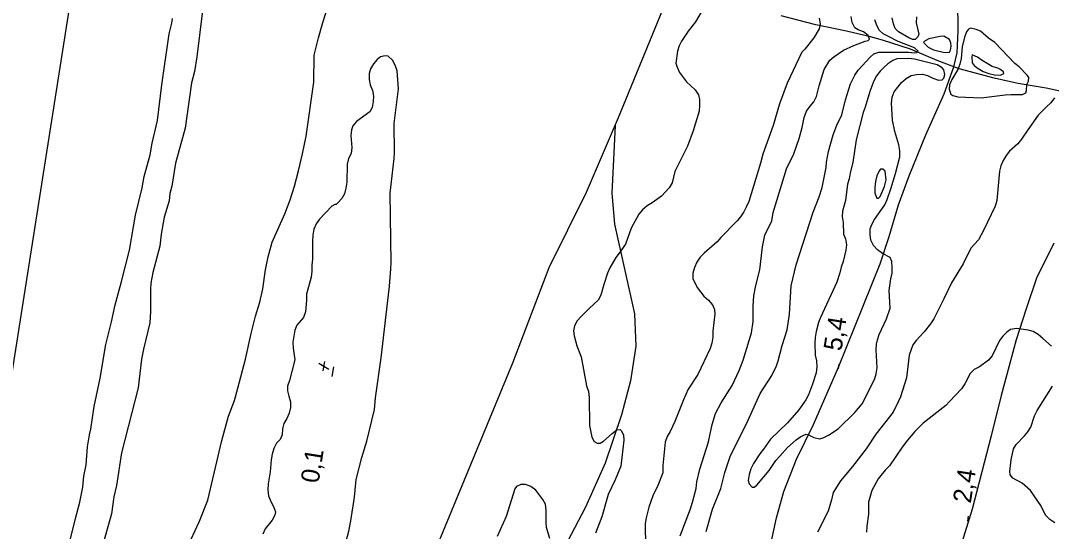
# Model space of a CAD drawing. Extents: x 282461 to 284471, y 5554090 to 5557646.
# Drawn here: x 282565.6 to 282735.2, y 5554811.4 to 5554895.5 of the extents above; entities that cross this region are included whole.
import ezdxf

# ---------------------------------------------------------------- set-up
doc = ezdxf.new("R2010")
doc.units = 0
for name, color, linetype in [('Niveau 1', 7, 'Continuous'), ('Niveau 2', 7, 'Continuous'), ('Niveau 22', 7, 'Continuous'), ('Niveau 3', 7, 'Continuous'), ('Niveau 4', 7, 'Continuous'), ('Niveau 60', 7, 'Continuous')]:
    doc.layers.add(name, color=color, linetype=linetype)

msp = doc.modelspace()

# ---------------------------------------------------------------- linework, layer by layer
at = {"layer": 'Niveau 1'}
for points in [[(282713.01, 5554896.06), (282712.96, 5554895.08), (282713.39, 5554893.23), (282713.22, 5554892.77), (282712.77, 5554892.36), (282712.36, 5554892.36), (282711.72, 5554892.64), (282710.04, 5554893.61), (282709.51, 5554894.18), (282709.22, 5554894.93), (282709.03, 5554895.91)], [(282723.53, 5554893.73), (282722.83, 5554894.01), (282721.91, 5554894.23), (282721.57, 5554894.06), (282721.23, 5554893.59), (282720.89, 5554892.72), (282720.51, 5554891.16), (282720.36, 5554889.2), (282720.14, 5554888.27), (282719.8, 5554887.4), (282718.84, 5554885.78), (282718.45, 5554884.91), (282718.4, 5554884.16), (282718.64, 5554883.35), (282718.99, 5554883.12), (282719.8, 5554882.9), (282723.67, 5554882.76), (282727.58, 5554883.26), (282728.5, 5554883.32), (282730.47, 5554883.28), (282730.98, 5554883.57), (282731.09, 5554883.98), (282731.14, 5554884.96), (282731.42, 5554885.48), (282731.47, 5554886.12), (282731.23, 5554886.46), (282729.89, 5554887.84), (282729.19, 5554888.41), (282725.92, 5554891.84), (282724.87, 5554892.58), (282723.53, 5554893.73)], [(282718.42, 5554892.35), (282717.49, 5554892.87), (282716.91, 5554892.86), (282715.01, 5554892.44), (282714.15, 5554891.97), (282714.27, 5554891.74), (282714.91, 5554891.11), (282715.79, 5554890.66), (282717.64, 5554890.21), (282718.44, 5554890.28), (282718.61, 5554890.57), (282718.72, 5554891.26), (282718.65, 5554891.78), (282718.42, 5554892.35)], [(282717.5, 5554887.38), (282717.21, 5554887.67), (282716.39, 5554888.18), (282712.69, 5554889.13), (282711.71, 5554889.23), (282709.75, 5554889.16), (282709.12, 5554888.87), (282708.32, 5554888.34), (282707.64, 5554887.76), (282707.01, 5554887.11), (282706.44, 5554886.36), (282705.99, 5554885.55), (282705.32, 5554883.81), (282704.55, 5554881.2), (282704.21, 5554880.34), (282703.06, 5554875.82), (282702.53, 5554872.12), (282702.09, 5554870.39), (282701.93, 5554869.41), (282701.65, 5554868.54), (282701.34, 5554865.88), (282700.84, 5554864.09), (282700.8, 5554863.22), (282700.93, 5554862.24), (282701.01, 5554860.33), (282701.31, 5554859.53), (282701.49, 5554858.55), (282701.39, 5554857.68), (282700.95, 5554855.83), (282700.61, 5554854.91), (282700.4, 5554853.98), (282699.9, 5554852.42), (282697.2, 5554846.62), (282696.87, 5554845.81), (282696.48, 5554844.31), (282696.32, 5554843.32), (282696.28, 5554842.4), (282696.36, 5554840.44), (282696.54, 5554839.46), (282696.61, 5554838.48), (282696.51, 5554837.5), (282695.9, 5554835.64), (282695.23, 5554833.91), (282694.78, 5554833.04), (282693.65, 5554831.41), (282691.77, 5554829.26), (282688.98, 5554826.58), (282687.85, 5554824.95), (282687.23, 5554824.2), (282686.21, 5554822.57), (282685.76, 5554821.7), (282685.48, 5554820.78), (282685.32, 5554819.8), (282685.5, 5554819.22), (282685.97, 5554818.71), (282686.32, 5554818.71), (282686.77, 5554819), (282688.76, 5554821.44), (282689.89, 5554823.07), (282690.52, 5554823.82), (282691.77, 5554825.22), (282693.19, 5554826.5), (282693.99, 5554827.03), (282694.85, 5554827.44), (282695.26, 5554827.33), (282696.13, 5554826.87), (282697.05, 5554826.65), (282697.68, 5554826.83), (282698.54, 5554827.24), (282700.14, 5554828.29), (282702.88, 5554830.97), (282704.07, 5554832.42), (282705.76, 5554835.73), (282706.15, 5554836.6), (282706.37, 5554837.35), (282706.53, 5554838.33), (282706.38, 5554841.28), (282706.42, 5554842.2), (282706.59, 5554842.95), (282706.86, 5554843.82), (282708.1, 5554846.37), (282708.65, 5554848.16), (282708.5, 5554851.05), (282708.77, 5554852.96), (282708.99, 5554853.88), (282709.03, 5554854.86), (282708.96, 5554855.84), (282708.66, 5554856.48), (282707.39, 5554857.16), (282706.57, 5554857.73), (282705.93, 5554858.47), (282705.52, 5554859.33), (282705.39, 5554860.26), (282705.38, 5554861.18), (282705.66, 5554861.93), (282706.11, 5554862.75), (282707.81, 5554865.13), (282708.2, 5554866), (282708.81, 5554867.79), (282709.53, 5554870.28), (282710.24, 5554873.06)], [(282710.24, 5554873.06), (282710.29, 5554874.04), (282710.1, 5554875.02), (282709.44, 5554877.21), (282709.07, 5554879.05), (282708.93, 5554880.95), (282708.92, 5554881.88), (282709.02, 5554882.86), (282709.36, 5554883.73), (282710.55, 5554885.3), (282711.29, 5554885.94), (282712.15, 5554886.41), (282713.01, 5554886.59), (282713.99, 5554886.66), (282714.8, 5554886.43), (282715.67, 5554885.98), (282716.6, 5554885.64), (282717.23, 5554885.7), (282717.52, 5554886), (282717.68, 5554886.57), (282717.5, 5554887.38)]]:
    msp.add_lwpolyline(points, dxfattribs=at)
at = {"layer": 'Niveau 2'}
for points in [[(282593.67, 5554810.04), (282595.07, 5554813.08), (282596.45, 5554816.53), (282598.77, 5554826.37), (282599.86, 5554830.39), (282600.8, 5554832.95), (282601.36, 5554834.98), (282602.62, 5554839.74), (282603.55, 5554843.97), (282604.27, 5554846.82), (282604.99, 5554849.14), (282605.48, 5554851.34), (282605.9, 5554854.47), (282606.34, 5554856.61), (282607, 5554858.99), (282609.08, 5554863.64), (282609.97, 5554865.97), (282610.7, 5554868.23), (282611.36, 5554870.72), (282612.02, 5554873.51), (282612.61, 5554876.47), (282613.89, 5554885.33), (282613.95, 5554889.79), (282614.66, 5554892.63), (282615.38, 5554895.13), (282619.38, 5554907.78)], [(282596.48, 5554904.69), (282594.65, 5554889.5), (282594.22, 5554887.07), (282593.73, 5554885.21), (282592.72, 5554877.74), (282591.12, 5554871.99), (282590.53, 5554868.23), (282590.2, 5554867.01), (282590.1, 5554865.79), (282589.28, 5554863.11), (282588.75, 5554860.31), (282588.55, 5554858.34), (282587.41, 5554854.03), (282587.09, 5554852.28), (282587, 5554851.29), (282587, 5554847.58), (282586.92, 5554845.72), (282585.84, 5554841.41), (282585.52, 5554839.73), (282584.96, 5554835.02), (282582.25, 5554824.36), (282581.42, 5554818.95), (282580.99, 5554817.09), (282580.57, 5554814.3), (282576.48, 5554799.73)], [(282677.61, 5554896.84), (282676.64, 5554895.27), (282675.45, 5554893.7), (282674.37, 5554892.07), (282673.98, 5554891.31), (282673.7, 5554890.44), (282673.44, 5554888.47), (282673.62, 5554887.77), (282674.03, 5554886.91), (282675.15, 5554885.36), (282676.61, 5554884.04), (282677.14, 5554883.23), (282677.33, 5554882.48), (282677.34, 5554881.55), (282677.24, 5554880.57), (282676.29, 5554877.32), (282675.34, 5554874.82), (282673.26, 5554870.63), (282672.82, 5554868.78), (282672.31, 5554867.96), (282671.05, 5554866.56), (282669.51, 5554865.45), (282668.7, 5554864.98), (282667.96, 5554864.33), (282667.33, 5554863.63), (282666.09, 5554861.31), (282665.14, 5554858.69), (282664.12, 5554857.18), (282663.55, 5554856.48), (282662.59, 5554854.79), (282662.2, 5554853.92), (282661.58, 5554852.06), (282661.09, 5554850.26), (282660.63, 5554849.45), (282659.21, 5554848.16), (282657.84, 5554846.76), (282657.21, 5554846.06), (282656.76, 5554845.25), (282656.59, 5554844.43), (282656.72, 5554843.57), (282657.15, 5554841.95), (282657.86, 5554840.16), (282658.73, 5554835.36), (282659.03, 5554834.44), (282659.16, 5554833.46), (282659.22, 5554828.83), (282659.59, 5554826.92), (282660, 5554826.23), (282660.47, 5554825.94), (282660.99, 5554825.95), (282661.51, 5554826.24), (282662.93, 5554827.53), (282663.74, 5554828.11), (282664.26, 5554828.17), (282664.49, 5554827.94), (282664.79, 5554827.25), (282664.86, 5554826.44), (282664.39, 5554822.15), (282663.45, 5554819.88), (282662.27, 5554817.48), (282661.24, 5554813.81), (282660.18, 5554811.12)], [(282674.16, 5554810.68), (282675.82, 5554815.11), (282676.26, 5554816.62), (282676.74, 5554818.48), (282676.88, 5554819.6), (282677.37, 5554821.63), (282678.82, 5554826.15), (282679.42, 5554828.99), (282679.97, 5554830.84), (282680.87, 5554832.58), (282682.68, 5554835.43), (282683.86, 5554837.87), (282684.48, 5554839.61), (282685.86, 5554844.07), (282686.13, 5554845.93), (282686.15, 5554848.53), (282686.25, 5554850.15), (282686.57, 5554851.88), (282687.23, 5554854.43), (282687.7, 5554858.25), (282688.08, 5554860.16), (282689.21, 5554862.49), (282689.42, 5554863.87), (282691.64, 5554871.06), (282692.82, 5554873.56), (282693.71, 5554876.05), (282694.21, 5554877.85), (282694.54, 5554879.53), (282694.93, 5554880.57), (282695.49, 5554881.39), (282696.12, 5554882.09), (282696.57, 5554882.96), (282697.01, 5554884.75), (282697.84, 5554887.42), (282698.75, 5554888.93), (282699.43, 5554889.52), (282700.98, 5554890.57), (282702.7, 5554891.34), (282704.54, 5554892.05), (282705.06, 5554892.17), (282705.29, 5554892.4), (282705.05, 5554892.98), (282704.29, 5554893.61), (282703.42, 5554893.95), (282702.89, 5554894.29), (282702.42, 5554895.15), (282702.24, 5554896.13)], [(282696.99, 5554895.86), (282697.17, 5554894.93), (282697.01, 5554894.12), (282696.1, 5554892.61), (282694.63, 5554890.74), (282694.17, 5554890.28), (282691.75, 5554885.16), (282690.46, 5554881.74), (282689.41, 5554878.2), (282687.74, 5554873.5), (282687.35, 5554871.99), (282685.41, 5554865.72), (282685.07, 5554864.85), (282684.62, 5554863.98), (282684.05, 5554863.17), (282683.43, 5554862.47), (282680.8, 5554859.78), (282680.24, 5554859.08)], [(282681.49, 5554821.09), (282682.44, 5554823.93), (282685.02, 5554829.09), (282687.32, 5554834.13), (282689.19, 5554837.04), (282689.98, 5554838.66), (282690.26, 5554839.47), (282690.92, 5554842.02), (282691.75, 5554844.57), (282692.12, 5554847.17), (282692.41, 5554851.8), (282693.23, 5554855.27), (282696, 5554863.96), (282697.01, 5554866.45), (282697.51, 5554868.02), (282698.16, 5554871.31), (282698.21, 5554872.18), (282698.53, 5554873.92), (282699.3, 5554876.64), (282699.92, 5554878.26), (282700.7, 5554879.94), (282701.31, 5554882.43), (282702.14, 5554885.04), (282702.87, 5554886.49), (282703.44, 5554887.31), (282705.37, 5554889.46), (282706, 5554889.99), (282706.8, 5554890.28), (282711.71, 5554890.27), (282712.69, 5554890.16), (282713.09, 5554890.22), (282713.26, 5554890.45), (282712.68, 5554890.97), (282710.01, 5554892.04), (282708.39, 5554892.84), (282707.52, 5554893.29), (282706.93, 5554893.81), (282706.46, 5554894.67), (282706.16, 5554895.59)], [(282726.7, 5554887.47), (282726.41, 5554887.64), (282725.48, 5554887.92), (282723.8, 5554888.89), (282723.04, 5554889.46), (282722.18, 5554889.8), (282722.12, 5554889.51), (282722.19, 5554888.53), (282722.49, 5554888.07), (282723.13, 5554887.55), (282724, 5554887.1), (282724.92, 5554886.76), (282725.85, 5554886.54), (282726.83, 5554886.49), (282727.4, 5554886.73), (282727.34, 5554887.02), (282726.7, 5554887.47)], [(282735.69, 5554882.74), (282735.13, 5554881.92), (282734.38, 5554881.28), (282733.02, 5554879.88), (282731.32, 5554877.5), (282730.3, 5554875.93), (282729.67, 5554875.17), (282728.3, 5554873.95), (282727.73, 5554873.25), (282727.28, 5554872.44), (282726.89, 5554871.57), (282726.67, 5554870.7), (282726.21, 5554865.84), (282725.93, 5554864.91), (282724.02, 5554860.91), (282723.18, 5554859.4), (282721.92, 5554858), (282720.69, 5554855.45), (282718.76, 5554852.31), (282717.53, 5554849.7), (282715.84, 5554846.4), (282715.33, 5554845.58), (282714.25, 5554844.24), (282712.94, 5554842.85), (282712.43, 5554842.09), (282711.82, 5554840.41), (282711.35, 5554836.71), (282710.35, 5554833.58), (282710.01, 5554832.71), (282709.17, 5554831.03), (282706.33, 5554827.42), (282704.74, 5554824.98), (282702.47, 5554822.08), (282700.48, 5554819.75), (282699.3, 5554817.81)], [(282708.03, 5554869.25), (282707.84, 5554870.69), (282707.49, 5554871.03), (282707.09, 5554871.03), (282706.86, 5554870.74), (282706.47, 5554869.93), (282706.25, 5554869), (282706.15, 5554868.02), (282706.16, 5554867.04), (282706.46, 5554866.24), (282706.75, 5554866.24), (282707.03, 5554866.53), (282707.76, 5554868.15), (282708.03, 5554869.25)], [(282680.24, 5554859.08), (282678.06, 5554857.21), (282677.44, 5554856.51), (282676.87, 5554855.7), (282676.48, 5554854.83), (282676.2, 5554853.9), (282676.21, 5554853.03), (282676.92, 5554851.53), (282678.04, 5554850.1), (282678.8, 5554849.47), (282679.44, 5554848.72), (282679.8, 5554847.91), (282679.81, 5554847.22), (282679.5, 5554844.38), (282679.51, 5554843.4), (282679.35, 5554842.41), (282679.07, 5554841.49), (282677.05, 5554837.25), (282675.46, 5554834.8), (282674.67, 5554833.06), (282673.27, 5554829.52), (282672.49, 5554827.83), (282671.98, 5554827.02), (282671.64, 5554826.09), (282671.29, 5554822.27), (282671.31, 5554821.05), (282670.48, 5554818.95), (282669.64, 5554817.26), (282668.98, 5554815.39), (282668.55, 5554813.65), (282668.39, 5554812.72), (282668.45, 5554808.83)], [(282735.2, 5554841.9), (282733.8, 5554843.16), (282733.04, 5554843.79), (282732.22, 5554844.3), (282731.35, 5554844.53), (282729.44, 5554844.8), (282728.47, 5554844.62), (282727.89, 5554844.21), (282727.21, 5554843.56), (282726.64, 5554842.81), (282725.46, 5554840.31), (282724.83, 5554839.61), (282723.35, 5554838.5), (282722.49, 5554838.03), (282721.86, 5554837.39), (282720.96, 5554835.7), (282720.39, 5554834.89), (282718.45, 5554832.79), (282717.82, 5554832.15), (282714.11, 5554829.23), (282712.74, 5554827.83), (282711.55, 5554826.43), (282710.64, 5554825.27), (282708.54, 5554822.19), (282707.85, 5554821.49)], [(282735.78, 5554812.84), (282734.96, 5554813.4), (282734.25, 5554814.09), (282733.48, 5554815.7), (282731.76, 5554818.16), (282730.4, 5554819.37), (282728.83, 5554820.16), (282728.42, 5554820.74), (282728.36, 5554821.26), (282728.56, 5554823.17), (282728.94, 5554825.02), (282729.4, 5554825.72), (282730.76, 5554827.12), (282731.33, 5554827.82), (282731.79, 5554828.57), (282732.4, 5554830.43), (282732.85, 5554831.3), (282735.4, 5554835.31)], [(282678.43, 5554811.39), (282679.47, 5554815.06), (282680.85, 5554818.5), (282681.49, 5554821.09)], [(282707.85, 5554821.49), (282706.72, 5554820.09), (282705.65, 5554818.17), (282705.12, 5554816.22)], [(282652.69, 5554810.25), (282652.15, 5554812.04), (282652.08, 5554812.96), (282652.11, 5554814.93), (282651.98, 5554815.91), (282651.57, 5554816.66), (282650.4, 5554818.21), (282649.58, 5554818.79), (282648.71, 5554819.13), (282647.9, 5554819.12), (282647.21, 5554818.82), (282646.93, 5554818.42), (282645.54, 5554813.89), (282644.02, 5554810.58)], [(282699.3, 5554817.81), (282699.03, 5554816.59), (282698.48, 5554814.73), (282696.75, 5554811.29)], [(282705.12, 5554816.22), (282705.1, 5554814.25), (282704.84, 5554812.28), (282704.8, 5554811.29)]]:
    msp.add_lwpolyline(points, dxfattribs=at)
at = {"layer": 'Niveau 22'}
for points in [[(282576.87, 5554644.06), (282577.75, 5554660.31), (282578.47, 5554678.99), (282579.52, 5554691.76), (282581.11, 5554700.37), (282584.63, 5554711.92), (282589.97, 5554724.3), (282609.59, 5554760.45), (282615.45, 5554770.07), (282627.24, 5554791.97), (282633.46, 5554807.28), (282646.59, 5554839.15), (282652.58, 5554854.81), (282658.74, 5554867.21), (282663.98, 5554879.49), (282672.18, 5554899.48)], [(282688.49, 5554806.81), (282689.99, 5554813.67), (282691.19, 5554817.97), (282693.29, 5554823.32), (282696.07, 5554829.02), (282700.17, 5554838.44), (282707.04, 5554855.45), (282708.5, 5554859.91), (282710.03, 5554865.15), (282711.79, 5554869.92), (282714.57, 5554876.68), (282717.56, 5554883.42), (282719.16, 5554887.84), (282719.68, 5554890.18), (282719.85, 5554893.78), (282719.78, 5554898.78)], [(282743.23, 5554882.41), (282734.33, 5554884.36), (282729.73, 5554885.1), (282726, 5554885.94), (282720, 5554887.51), (282716.43, 5554888.9), (282712.03, 5554890.74), (282707.41, 5554892.23), (282705.45, 5554892.8), (282701.52, 5554893.72), (282696.45, 5554894.77), (282690.76, 5554896.22)], [(282663.43, 5554878.21), (282662.92, 5554867.05), (282663.35, 5554861.95), (282666.61, 5554847.24), (282666.82, 5554841.9), (282665.99, 5554836.2), (282664.46, 5554830.61), (282661.82, 5554822.67), (282658.58, 5554815.43), (282654.43, 5554807.58)], [(282735.59, 5554858.85), (282732.76, 5554853.06), (282731.04, 5554848.05), (282729.39, 5554842.92), (282726.92, 5554833.8), (282725.27, 5554827.12), (282722.15, 5554815.08), (282718.31, 5554802.66)]]:
    msp.add_lwpolyline(points, dxfattribs=at)
at = {"layer": 'Niveau 3'}
for p, q in [((282614.71, 5554839.11), (282616.34, 5554838.11)), ((282615.42, 5554837.85), (282615.67, 5554839.39)), ((282616.9, 5554836.91), (282617.14, 5554838.49)), ((282700.17, 5554838.14), (282700.29, 5554838.93)), ((282721.45, 5554813.11), (282721.57, 5554813.9))]:
    msp.add_line(p, q, dxfattribs=at)
at = {"layer": 'Niveau 4'}
for points in [[(282573.82, 5554809.99), (282574.68, 5554813.54), (282575.39, 5554816.22), (282575.87, 5554818.72), (282576.06, 5554820.53), (282576.44, 5554822.38), (282576.64, 5554825.34), (282576.96, 5554827.31), (282577.18, 5554828.24), (282577.77, 5554831.95), (282578.75, 5554836.65), (282579.66, 5554842.15), (282580.59, 5554845.87), (282581.19, 5554848.71), (282582.19, 5554852.31), (282583.56, 5554857.71), (282584.53, 5554863.45), (282585.63, 5554867.97), (282585.95, 5554869.83), (282586.95, 5554873.37), (282587.27, 5554875.28), (282588.15, 5554879), (282588.88, 5554884.91), (282590.1, 5554893.26), (282590.54, 5554895.06), (282590.65, 5554895.82)], [(282620.85, 5554819.95), (282621.78, 5554823.55), (282622.62, 5554826.27), (282623.88, 5554831.5), (282624.03, 5554833.41), (282624.93, 5554839.96), (282626.34, 5554851.79), (282626.53, 5554854.63), (282626.58, 5554855.62), (282626.43, 5554867.09), (282627.11, 5554872.77), (282627.16, 5554873.75), (282627.1, 5554878.5), (282627.83, 5554884.24), (282627.57, 5554887.2), (282627.26, 5554888.12), (282626.79, 5554888.93), (282626.09, 5554889.62), (282625.63, 5554889.67), (282624.82, 5554889.49), (282624.3, 5554889.08), (282623.68, 5554888.32), (282623.17, 5554887.51), (282623, 5554886.75), (282622.96, 5554885.77), (282623.14, 5554884.9), (282623.5, 5554883.97), (282623.69, 5554883.05), (282623.64, 5554882.12), (282623.48, 5554881.14), (282623.08, 5554880.44), (282620.91, 5554878.85), (282620.28, 5554878.15), (282620.06, 5554877.51), (282619.95, 5554876.53), (282620.15, 5554874.56), (282619.99, 5554873.57), (282619.6, 5554872.76), (282619.38, 5554871.83), (282619.3, 5554868.88), (282619.14, 5554867.89), (282618.92, 5554866.96), (282618.47, 5554866.2), (282617.84, 5554865.45), (282617.55, 5554865.21), (282617.32, 5554865.21)], [(282617.32, 5554865.21), (282616.86, 5554864.92), (282614.81, 5554862.81), (282614.24, 5554862), (282613.85, 5554861.12), (282613.69, 5554860.14), (282613.64, 5554859.15), (282613.68, 5554856.2), (282613.52, 5554855.21), (282613.53, 5554854.23), (282613.43, 5554853.24), (282612.65, 5554850.46), (282612.67, 5554849.47), (282612.52, 5554847.56), (282612.18, 5554846.63), (282611.1, 5554845.35), (282610.76, 5554844.53), (282610.44, 5554842.56), (282610.45, 5554841.58), (282610.77, 5554839.67), (282609.89, 5554836.24), (282609.55, 5554835.31), (282609.56, 5554834.56), (282609.74, 5554833.64), (282610.05, 5554832.71), (282610.06, 5554831.78), (282609.84, 5554830.86), (282609.44, 5554829.98), (282608.93, 5554829.17), (282608.71, 5554828.3), (282608.67, 5554827.31), (282608.33, 5554826.56), (282607.76, 5554825.92), (282607.31, 5554825.04), (282607.03, 5554824.11), (282606.87, 5554823.19), (282606.67, 5554821.21), (282606.34, 5554819.24), (282606.3, 5554818.26), (282606.43, 5554817.27), (282606.79, 5554816.35), (282607.26, 5554815.54), (282607.56, 5554814.62), (282607.45, 5554814.1), (282607, 5554813.28), (282605.86, 5554811.83), (282605.47, 5554810.95)], [(282618.91, 5554808.75), (282619.62, 5554811.48), (282619.95, 5554813.16), (282620.54, 5554817.05), (282620.85, 5554819.95)]]:
    msp.add_lwpolyline(points, dxfattribs=at)
at = {"layer": 'Niveau 60'}
msp.add_lwpolyline([(282485.97, 5554340.04), (282921.22, 5557106.72), (284352.51, 5556881.56), (283917.27, 5554114.87), (282485.97, 5554340.04)], dxfattribs=at)

# ---------------------------------------------------------------- texts
at = {"layer": 'Niveau 3'}
for s, rotation, p in [('5,4  ', 81.0957, (282700.65, 5554840.98)), ('    0,1', 81.0958, (282613.96, 5554814.84)), ('2,4  ', 81.0957, (282721.93, 5554815.95))]:
    msp.add_text(s, height=3, rotation=rotation, dxfattribs=at).set_placement(p)

doc.saveas('drawing.dxf')
